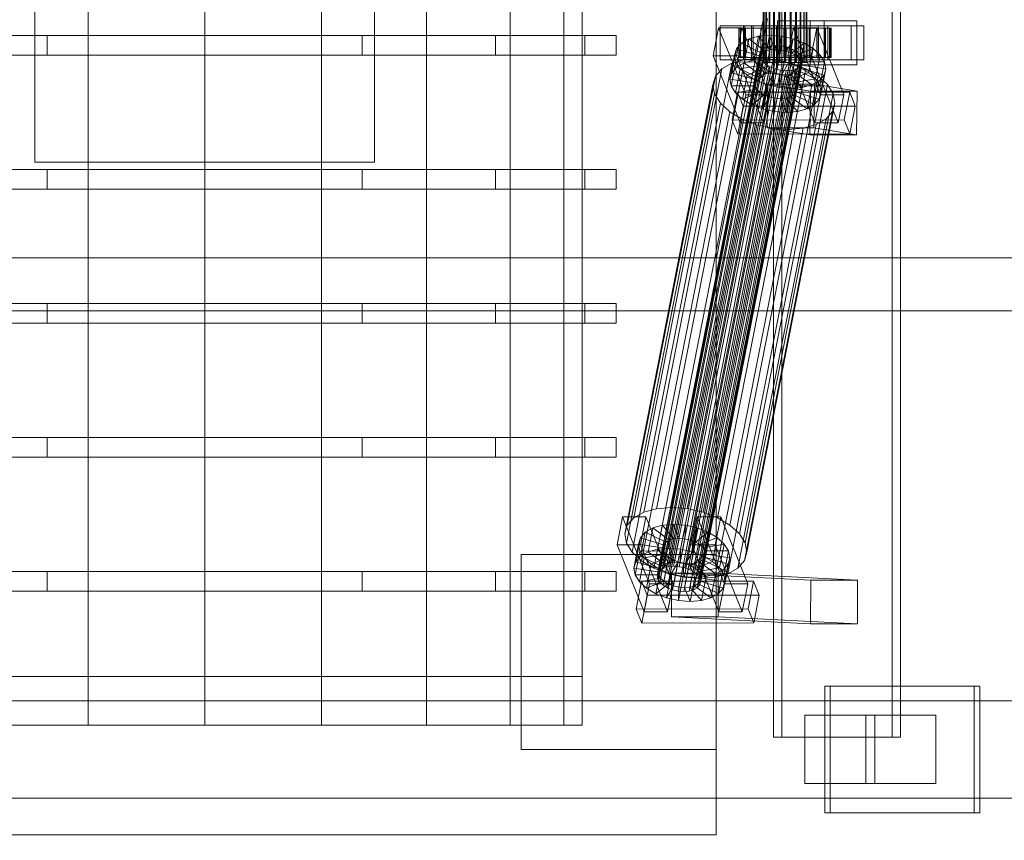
# Model space of a CAD drawing. Header units: millimetres. Extents: x -4395 to 65662, y -65530 to 6847.
# Tile 530 of 656: x 8692 to 9097, y -18467 to -18130. Entities that reach past the tile are written whole.
import ezdxf

# ---------------------------------------------------------------- set-up
doc = ezdxf.new("R2010")
doc.units = ezdxf.units.MM
for name, color, linetype, lineweight in [('COTAS_O', 1, 'Continuous', 0), ('superior_C01', 7, 'Continuous', 0), ('superior_mezcladora', 7, 'Continuous', 0)]:
    doc.layers.add(name, color=color, linetype=linetype, lineweight=lineweight)
doc.dimstyles.new('R19_100', dxfattribs={"dimtxt": 250, "dimasz": 150, "dimexe": 150, "dimexo": 80, "dimgap": 100, "dimtad": 1, "dimtih": 1, "dimtoh": 1, "dimdsep": 46, "dimcen": 0.09, "dimadec": 0, "dimazin": 0, "dimtfac": 1, "dimtdec": 4, "dimtofl": 0, "dimtmove": 0, "dimatfit": 3, "dimfxl": 1, "dimtolj": 1, "dimtzin": 0, "dimarcsym": 0})

# ---------------------------------------------------------------- blocks, each defined once
blk = doc.blocks.new('DIM_R33_37')
at = {"layer": 'COTAS_O'}
for p, q in [((9108.38, -17350), (9063.38, -17500)), ((9808.38, -17350), (9108.38, -17350)), ((9108.38, -18650), (9108.38, -17350)), ((9108.38, -17350), (9153.38, -17500)), ((9108.38, -18650), (9063.38, -18500)), ((9108.38, -18650), (9153.38, -18500)), ((9808.38, -18650), (9108.38, -18650))]:
    blk.add_line(p, q, dxfattribs=at)
blk.add_text('1300 O', height=250, rotation=90, dxfattribs=at).set_placement((9008.38, -18000))

msp = doc.modelspace()

# ---------------------------------------------------------------- linework, layer by layer
at = {"layer": 'superior_C01'}
for p, q in [((9001.979, -17575), (9001.979, -18425)), ((9005.366, -18425), (9005.366, -17575)), ((9050.713, -18425), (9050.713, -17575)), ((9054.1, -17575), (9054.1, -18425)), ((8997.704, -18148), (8997.704, -17852)), ((8997.953, -18148), (8997.953, -17852)), ((8998.067, -18148), (8998.067, -17852)), ((8998.799, -18148), (8998.799, -17852)), ((8999.019, -18148), (8999.019, -17852)), ((9000.184, -18148), (9000.184, -17852)), ((9000.494, -18148), (9000.494, -17852)), ((9002.013, -18148), (9002.013, -17852)), ((9002.392, -18148), (9002.392, -17852)), ((9004.161, -18148), (9004.161, -17852)), ((9004.584, -18148), (9004.584, -17852)), ((9006.482, -18148), (9006.482, -17852)), ((9006.92, -18148), (9006.92, -17852)), ((9008.818, -18148), (9008.818, -17852)), ((9009.241, -18148), (9009.241, -17852)), ((9011.01, -18148), (9011.01, -17852)), ((9011.389, -18148), (9011.389, -17852)), ((9012.908, -18148), (9012.908, -17852)), ((9013.218, -18148), (9013.218, -17852)), ((9014.383, -18148), (9014.383, -17852)), ((9014.602, -18148), (9014.602, -17852)), ((9015.335, -17852), (9015.335, -18148)), ((9015.448, -18148), (9015.448, -17852)), ((9015.698, -18148), (9015.698, -17852)), ((8997.848, -18130), (8978.533, -18228.298)), ((8980.217, -18228.298), (8999.532, -18130)), ((9022.786, -18131), (9003.599, -18131)), ((9003.599, -18131), (9003.599, -18149)), ((9017.035, -18131), (9003.599, -18131)), ((9017.035, -18149), (9017.035, -18131)), ((9017.035, -18131), (9036.221, -18131)), ((9022.786, -18149), (9022.786, -18131)), ((9022.786, -18131), (9036.221, -18131)), ((9036.221, -18131), (9036.221, -18149)), ((8979.408, -18133.859), (8977.155, -18145.327)), ((8989.002, -18133.847), (8979.408, -18133.859)), ((8990.538, -18161.391), (8979.408, -18133.859)), ((8989.656, -18133), (8980.063, -18133)), ((8980.063, -18133), (8980.063, -18147)), ((8993.611, -18133), (8980.063, -18133)), ((8986.748, -18145.315), (8989.002, -18133.847)), ((8988.234, -18134), (8987.707, -18134)), ((8987.707, -18134), (8997.704, -18134)), ((8987.707, -18146), (8987.707, -18134)), ((8987.707, -18134), (8988.473, -18134)), ((8990.02, -18134), (8988.234, -18134)), ((8988.234, -18134), (8997.953, -18134)), ((8988.234, -18146), (8988.234, -18134)), ((8988.473, -18134), (8998.067, -18134)), ((8988.473, -18146), (8988.473, -18134)), ((8988.473, -18134), (8990.483, -18134)), ((8989.002, -18133.847), (9000.131, -18161.379)), ((8989.656, -18147), (8989.656, -18133)), ((8989.656, -18133), (9003.205, -18133)), ((8992.943, -18134), (8990.02, -18134)), ((8990.02, -18134), (8998.799, -18134)), ((8990.02, -18146), (8990.02, -18134)), ((9036.217, -18133), (8990.169, -18133)), ((8990.169, -18133), (8990.169, -18147)), ((8992.991, -18133), (8990.169, -18133)), ((8990.483, -18134), (8999.019, -18134)), ((8990.483, -18146), (8990.483, -18134)), ((8990.483, -18134), (8993.597, -18134)), ((8996.803, -18134), (8992.943, -18134)), ((8992.943, -18134), (9000.184, -18134)), ((8992.943, -18146), (8992.943, -18134)), ((8992.991, -18147), (8992.991, -18133)), ((8992.991, -18133), (9039.039, -18133)), ((8993.597, -18134), (9000.494, -18134)), ((8993.597, -18146), (8993.597, -18134)), ((8993.597, -18134), (8997.604, -18134)), ((8993.611, -18147), (8993.611, -18133)), ((8993.611, -18133), (9003.205, -18133)), ((9001.338, -18134), (8996.803, -18134)), ((8996.803, -18134), (9002.013, -18134)), ((8996.803, -18146), (8996.803, -18134)), ((8997.604, -18134), (9002.392, -18134)), ((8997.604, -18146), (8997.604, -18134)), ((8997.604, -18134), (9002.232, -18134)), ((8997.704, -18134), (8997.953, -18134)), ((8997.704, -18134), (8997.704, -18146)), ((8998.067, -18134), (8997.704, -18134)), ((8997.953, -18134), (8998.799, -18134)), ((8997.953, -18134), (8997.953, -18146)), ((8998.067, -18134), (8998.067, -18146)), ((8999.019, -18134), (8998.067, -18134)), ((8998.799, -18134), (9000.184, -18134)), ((8998.799, -18134), (8998.799, -18146)), ((8999.019, -18134), (8999.019, -18146)), ((9000.494, -18134), (8999.019, -18134)), ((9000.184, -18134), (9002.013, -18134)), ((9000.184, -18134), (9000.184, -18146)), ((9000.494, -18134), (9000.494, -18146)), ((9002.392, -18134), (9000.494, -18134)), ((9006.238, -18134), (9001.338, -18134)), ((9001.338, -18134), (9004.161, -18134)), ((9001.338, -18146), (9001.338, -18134)), ((9002.013, -18134), (9004.161, -18134)), ((9002.013, -18134), (9002.013, -18146)), ((9002.232, -18134), (9004.584, -18134)), ((9002.232, -18146), (9002.232, -18134)), ((9002.232, -18134), (9007.163, -18134)), ((9002.392, -18134), (9002.392, -18146)), ((9004.584, -18134), (9002.392, -18134)), ((9003.205, -18133), (9003.205, -18147)), ((9004.161, -18134), (9006.482, -18134)), ((9004.161, -18134), (9004.161, -18146)), ((9004.584, -18134), (9004.584, -18146)), ((9006.92, -18134), (9004.584, -18134)), ((9011.17, -18134), (9006.238, -18134)), ((9006.238, -18134), (9006.482, -18134)), ((9006.238, -18146), (9006.238, -18134)), ((9006.482, -18134), (9008.818, -18134)), ((9006.482, -18134), (9006.482, -18146)), ((9007.163, -18134), (9006.92, -18134)), ((9006.92, -18134), (9006.92, -18146)), ((9009.241, -18134), (9006.92, -18134)), ((9007.163, -18146), (9007.163, -18134)), ((9007.163, -18134), (9012.064, -18134)), ((9010.107, -18133.821), (9007.854, -18145.289)), ((9011.17, -18134), (9008.818, -18134)), ((9008.818, -18134), (9011.01, -18134)), ((9008.818, -18134), (9008.818, -18146)), ((9012.064, -18134), (9009.241, -18134)), ((9009.241, -18134), (9009.241, -18146)), ((9011.389, -18134), (9009.241, -18134)), ((9019.701, -18133.809), (9010.107, -18133.821)), ((9021.237, -18161.353), (9010.107, -18133.821)), ((9020.355, -18133), (9010.762, -18133)), ((9010.762, -18133), (9010.762, -18147)), ((9024.31, -18133), (9010.762, -18133)), ((9015.798, -18134), (9011.01, -18134)), ((9011.01, -18134), (9012.908, -18134)), ((9011.01, -18134), (9011.01, -18146)), ((9015.798, -18134), (9011.17, -18134)), ((9011.17, -18146), (9011.17, -18134)), ((9016.599, -18134), (9011.389, -18134)), ((9011.389, -18134), (9011.389, -18146)), ((9013.218, -18134), (9011.389, -18134)), ((9012.064, -18146), (9012.064, -18134)), ((9012.064, -18134), (9016.599, -18134)), ((9019.805, -18134), (9012.908, -18134)), ((9012.908, -18134), (9014.383, -18134)), ((9012.908, -18134), (9012.908, -18146)), ((9020.459, -18134), (9013.218, -18134)), ((9013.218, -18134), (9013.218, -18146)), ((9014.602, -18134), (9013.218, -18134)), ((9022.919, -18134), (9014.383, -18134)), ((9014.383, -18134), (9015.335, -18134)), ((9014.383, -18134), (9014.383, -18146)), ((9023.382, -18134), (9014.602, -18134)), ((9014.602, -18134), (9014.602, -18146)), ((9015.448, -18134), (9014.602, -18134)), ((9015.335, -18134), (9024.928, -18134)), ((9015.335, -18146), (9015.335, -18134)), ((9015.335, -18134), (9015.698, -18134)), ((9025.168, -18134), (9015.448, -18134)), ((9015.448, -18134), (9015.448, -18146)), ((9015.698, -18134), (9015.448, -18134)), ((9025.695, -18134), (9015.698, -18134)), ((9015.698, -18134), (9015.698, -18146)), ((9019.805, -18134), (9015.798, -18134)), ((9015.798, -18146), (9015.798, -18134)), ((9016.599, -18146), (9016.599, -18134)), ((9016.599, -18134), (9020.459, -18134)), ((9017.447, -18145.277), (9019.701, -18133.809)), ((9019.701, -18133.809), (9030.83, -18161.341)), ((9022.919, -18134), (9019.805, -18134)), ((9019.805, -18146), (9019.805, -18134)), ((9020.355, -18147), (9020.355, -18133)), ((9020.355, -18133), (9033.903, -18133)), ((9020.459, -18146), (9020.459, -18134)), ((9020.459, -18134), (9023.382, -18134)), ((9024.928, -18134), (9022.919, -18134)), ((9022.919, -18146), (9022.919, -18134)), ((9023.382, -18146), (9023.382, -18134)), ((9023.382, -18134), (9025.168, -18134)), ((9024.31, -18147), (9024.31, -18133)), ((9024.31, -18133), (9033.903, -18133)), ((9024.928, -18134), (9024.928, -18146)), ((9025.695, -18134), (9024.928, -18134)), ((9025.168, -18146), (9025.168, -18134)), ((9025.168, -18134), (9025.695, -18134)), ((9025.695, -18146), (9025.695, -18134)), ((9033.903, -18133), (9033.903, -18147)), ((9036.217, -18147), (9036.217, -18133)), ((9036.217, -18133), (9039.039, -18133)), ((9039.039, -18133), (9039.039, -18147)), ((8991.798, -18138.419), (8988.723, -18140.156)), ((8989.866, -18148.249), (8991.798, -18138.419)), ((8995.754, -18137.325), (8991.798, -18138.419)), ((8991.798, -18138.419), (8998.602, -18143.38)), ((8993.822, -18147.155), (8995.754, -18137.325)), ((9000.321, -18136.948), (8995.754, -18137.325)), ((8995.754, -18137.325), (9000.476, -18142.862)), ((8998.39, -18146.777), (9000.321, -18136.948)), ((9005.189, -18137.313), (9000.321, -18136.948)), ((9000.321, -18136.948), (9002.64, -18142.683)), ((9003.257, -18147.143), (9005.189, -18137.313)), ((9005.189, -18137.313), (9004.945, -18142.856)), ((9010.025, -18138.396), (9005.189, -18137.313)), ((9010.025, -18138.396), (9007.236, -18143.369)), ((9008.093, -18148.226), (9010.025, -18138.396)), ((9014.5, -18140.123), (9010.025, -18138.396)), ((8955.458, -18356.363), (8997.468, -18142.565)), ((8956.915, -18355.541), (8998.924, -18141.742)), ((8958.789, -18355.022), (9000.798, -18141.224)), ((8960.952, -18354.844), (9002.962, -18141.045)), ((8963.258, -18355.017), (9005.267, -18141.218)), ((8965.549, -18355.53), (9007.558, -18141.731)), ((8967.669, -18356.348), (9009.678, -18142.549)), ((8984.807, -18152.246), (8986.738, -18142.416)), ((8986.738, -18142.416), (8985.98, -18145.047)), ((8988.723, -18140.156), (8986.738, -18142.416)), ((8986.738, -18142.416), (8996.206, -18145.274)), ((8986.791, -18149.985), (8988.723, -18140.156)), ((8988.723, -18140.156), (8997.146, -18144.203)), ((8997.468, -18142.565), (8996.528, -18143.635)), ((8998.924, -18141.742), (8997.468, -18142.565)), ((9000.476, -18142.862), (8998.545, -18152.692)), ((8998.602, -18143.38), (9000.476, -18142.862)), ((9000.798, -18141.224), (8998.924, -18141.742)), ((9000.476, -18142.862), (9002.64, -18142.683)), ((9002.64, -18142.683), (9000.708, -18152.513)), ((9002.962, -18141.045), (9000.798, -18141.224)), ((9002.64, -18142.683), (9004.945, -18142.856)), ((9005.267, -18141.218), (9002.962, -18141.045)), ((9004.945, -18142.856), (9003.014, -18152.686)), ((9004.945, -18142.856), (9007.236, -18143.369)), ((9007.558, -18141.731), (9005.267, -18141.218)), ((9009.678, -18142.549), (9007.558, -18141.731)), ((9014.5, -18140.123), (9009.356, -18144.188)), ((9011.482, -18143.617), (9009.678, -18142.549)), ((9018.309, -18142.377), (9011.16, -18145.255)), ((9012.569, -18149.953), (9014.5, -18140.123)), ((9018.309, -18142.377), (9014.5, -18140.123)), ((9016.378, -18152.207), (9018.309, -18142.377)), ((9021.193, -18145.003), (9018.309, -18142.377)), ((8953.941, -18331.197), (8990.156, -18146.887)), ((8954.159, -18358.68), (8996.168, -18144.881)), ((8954.405, -18360.017), (8996.414, -18146.218)), ((8954.518, -18357.434), (8996.528, -18143.635)), ((8960.047, -18330.692), (8996.262, -18146.383)), ((8966.554, -18331.181), (9002.769, -18146.872)), ((8969.473, -18357.415), (9011.482, -18143.617)), ((8970.839, -18358.659), (9012.848, -18144.861)), ((9013.682, -18146.196), (8971.673, -18359.995)), ((8977.155, -18145.327), (8986.748, -18145.315)), ((8977.155, -18145.327), (8988.285, -18172.859)), ((8980.063, -18147), (8989.656, -18147)), ((8980.063, -18147), (8993.611, -18147)), ((8984.048, -18154.877), (8985.98, -18145.047)), ((8990.156, -18146.887), (8984.867, -18148.35)), ((8985.98, -18145.047), (8995.847, -18146.52)), ((8985.98, -18145.047), (8986.499, -18147.868)), ((8997.878, -18172.847), (8986.748, -18145.315)), ((8997.704, -18146), (8987.707, -18146)), ((8987.707, -18146), (8988.234, -18146)), ((8988.473, -18146), (8987.707, -18146)), ((8997.953, -18146), (8988.234, -18146)), ((8988.234, -18146), (8990.02, -18146)), ((8998.067, -18146), (8988.473, -18146)), ((8990.483, -18146), (8988.473, -18146)), ((9003.205, -18147), (8989.656, -18147)), ((8989.866, -18148.249), (8993.822, -18147.155)), ((8998.799, -18146), (8990.02, -18146)), ((8990.02, -18146), (8992.943, -18146)), ((8996.262, -18146.383), (8990.156, -18146.887)), ((8990.169, -18147), (9036.217, -18147)), ((8990.169, -18147), (8992.991, -18147)), ((8999.019, -18146), (8990.483, -18146)), ((8993.597, -18146), (8990.483, -18146)), ((9000.184, -18146), (8992.943, -18146)), ((8992.943, -18146), (8996.803, -18146)), ((9039.039, -18147), (8992.991, -18147)), ((9000.494, -18146), (8993.597, -18146)), ((8997.604, -18146), (8993.597, -18146)), ((9003.205, -18147), (8993.611, -18147)), ((8993.822, -18147.155), (8998.39, -18146.777)), ((8998.545, -18152.692), (8993.822, -18147.155)), ((8995.847, -18146.52), (8993.915, -18156.35)), ((8996.206, -18145.274), (8994.274, -18155.103)), ((8997.146, -18144.203), (8995.214, -18154.033)), ((8995.847, -18146.52), (8996.206, -18145.274)), ((8996.092, -18147.856), (8995.847, -18146.52)), ((8996.528, -18143.635), (8996.168, -18144.881)), ((8996.168, -18144.881), (8996.414, -18146.218)), ((8996.206, -18145.274), (8997.146, -18144.203)), ((9002.769, -18146.872), (8996.262, -18146.383)), ((8996.414, -18146.218), (8997.249, -18147.554)), ((8998.602, -18143.38), (8996.671, -18153.21)), ((9002.013, -18146), (8996.803, -18146)), ((8996.803, -18146), (9001.338, -18146)), ((8997.146, -18144.203), (8998.602, -18143.38)), ((9002.392, -18146), (8997.604, -18146)), ((9002.232, -18146), (8997.604, -18146)), ((8997.953, -18146), (8997.704, -18146)), ((8997.704, -18146), (8998.067, -18146)), ((8998.799, -18146), (8997.953, -18146)), ((8998.067, -18146), (8999.019, -18146)), ((9000.708, -18152.513), (8998.39, -18146.777)), ((8998.39, -18146.777), (9003.257, -18147.143)), ((9000.184, -18146), (8998.799, -18146)), ((8999.019, -18146), (9000.494, -18146)), ((9002.013, -18146), (9000.184, -18146)), ((9000.494, -18146), (9002.392, -18146)), ((9004.161, -18146), (9001.338, -18146)), ((9001.338, -18146), (9006.238, -18146)), ((9004.161, -18146), (9002.013, -18146)), ((9004.584, -18146), (9002.232, -18146)), ((9007.163, -18146), (9002.232, -18146)), ((9002.392, -18146), (9004.584, -18146)), ((9009.234, -18148.32), (9002.769, -18146.872)), ((9003.014, -18152.686), (9003.257, -18147.143)), ((9003.257, -18147.143), (9008.093, -18148.226)), ((9006.482, -18146), (9004.161, -18146)), ((9004.584, -18146), (9006.92, -18146)), ((9007.236, -18143.369), (9005.305, -18153.199)), ((9006.482, -18146), (9006.238, -18146)), ((9006.238, -18146), (9011.17, -18146)), ((9008.818, -18146), (9006.482, -18146)), ((9006.92, -18146), (9007.163, -18146)), ((9006.92, -18146), (9009.241, -18146)), ((9012.064, -18146), (9007.163, -18146)), ((9007.236, -18143.369), (9009.356, -18144.188)), ((9009.356, -18144.188), (9007.425, -18154.017)), ((9007.854, -18145.289), (9017.447, -18145.277)), ((9007.854, -18145.289), (9018.983, -18172.821)), ((9011.01, -18146), (9008.818, -18146)), ((9008.818, -18146), (9011.17, -18146)), ((9011.16, -18145.255), (9009.229, -18155.085)), ((9009.241, -18146), (9012.064, -18146)), ((9009.241, -18146), (9011.389, -18146)), ((9009.356, -18144.188), (9011.16, -18145.255)), ((9012.526, -18146.499), (9010.595, -18156.329)), ((9010.762, -18147), (9020.355, -18147)), ((9010.762, -18147), (9024.31, -18147)), ((9012.908, -18146), (9011.01, -18146)), ((9011.01, -18146), (9015.798, -18146)), ((9011.16, -18145.255), (9012.526, -18146.499)), ((9011.17, -18146), (9015.798, -18146)), ((9011.389, -18146), (9016.599, -18146)), ((9011.389, -18146), (9013.218, -18146)), ((9012.848, -18144.861), (9011.482, -18143.617)), ((9016.599, -18146), (9012.064, -18146)), ((9021.193, -18145.003), (9012.526, -18146.499)), ((9012.526, -18146.499), (9013.361, -18147.835)), ((9013.682, -18146.196), (9012.848, -18144.861)), ((9014.383, -18146), (9012.908, -18146)), ((9012.908, -18146), (9019.805, -18146)), ((9013.218, -18146), (9020.459, -18146)), ((9013.218, -18146), (9014.602, -18146)), ((9013.928, -18147.533), (9013.682, -18146.196)), ((9015.335, -18146), (9014.383, -18146)), ((9014.383, -18146), (9022.919, -18146)), ((9014.602, -18146), (9023.382, -18146)), ((9014.602, -18146), (9015.448, -18146)), ((9024.928, -18146), (9015.335, -18146)), ((9015.698, -18146), (9015.335, -18146)), ((9015.448, -18146), (9025.168, -18146)), ((9015.448, -18146), (9015.698, -18146)), ((9015.698, -18146), (9025.695, -18146)), ((9015.798, -18146), (9019.805, -18146)), ((9020.459, -18146), (9016.599, -18146)), ((9028.577, -18172.809), (9017.447, -18145.277)), ((9019.261, -18154.833), (9021.193, -18145.003)), ((9019.805, -18146), (9022.919, -18146)), ((9033.903, -18147), (9020.355, -18147)), ((9023.382, -18146), (9020.459, -18146)), ((9022.954, -18147.823), (9021.193, -18145.003)), ((9022.919, -18146), (9024.928, -18146)), ((9025.168, -18146), (9023.382, -18146)), ((9033.903, -18147), (9024.31, -18147)), ((9024.928, -18146), (9025.695, -18146)), ((9025.695, -18146), (9025.168, -18146)), ((9039.039, -18147), (9036.217, -18147)), ((8944.542, -18334.981), (8980.757, -18150.672)), ((8948.652, -18332.659), (8984.867, -18148.35)), ((8955.239, -18361.352), (8997.249, -18147.554)), ((8956.605, -18362.596), (8998.614, -18148.798)), ((8958.409, -18363.664), (9000.419, -18149.865)), ((8960.529, -18364.482), (9002.539, -18150.683)), ((8962.82, -18364.995), (9004.829, -18151.196)), ((8967.289, -18364.989), (9009.299, -18151.191)), ((8969.163, -18364.471), (9011.173, -18150.672)), ((8970.62, -18363.648), (9012.629, -18149.85)), ((8971.56, -18362.578), (9013.569, -18148.779)), ((8971.919, -18361.332), (9013.928, -18147.533)), ((8973.02, -18332.629), (9009.234, -18148.32)), ((8980.757, -18150.672), (8978.104, -18153.694)), ((8979.002, -18334.938), (9015.217, -18150.629)), ((8984.867, -18148.35), (8980.757, -18150.672)), ((8984.568, -18157.698), (8986.499, -18147.868)), ((8984.807, -18152.246), (8986.791, -18149.985)), ((8986.329, -18160.518), (8988.26, -18150.688)), ((8986.499, -18147.868), (8996.092, -18147.856)), ((8986.499, -18147.868), (8988.26, -18150.688)), ((8986.791, -18149.985), (8989.866, -18148.249)), ((8995.214, -18154.033), (8986.791, -18149.985)), ((8988.26, -18150.688), (8996.927, -18149.192)), ((8988.26, -18150.688), (8991.144, -18153.314)), ((8996.671, -18153.21), (8989.866, -18148.249)), ((8991.144, -18153.314), (8998.293, -18150.436)), ((8996.092, -18147.856), (8994.161, -18157.686)), ((8996.927, -18149.192), (8994.995, -18159.022)), ((8996.927, -18149.192), (8996.092, -18147.856)), ((8998.293, -18150.436), (8996.361, -18160.266)), ((8998.293, -18150.436), (8996.927, -18149.192)), ((8997.249, -18147.554), (8998.614, -18148.798)), ((8998.067, -18148), (8997.704, -18148)), ((8997.704, -18148), (8997.953, -18148)), ((8997.953, -18148), (8998.799, -18148)), ((8999.019, -18148), (8998.067, -18148)), ((9000.097, -18151.503), (8998.293, -18150.436)), ((8998.614, -18148.798), (9000.419, -18149.865)), ((8998.799, -18148), (9000.184, -18148)), ((9000.494, -18148), (8999.019, -18148)), ((9000.184, -18148), (9002.013, -18148)), ((9000.419, -18149.865), (9002.539, -18150.683)), ((9002.392, -18148), (9000.494, -18148)), ((9002.013, -18148), (9004.161, -18148)), ((9004.584, -18148), (9002.392, -18148)), ((9002.539, -18150.683), (9004.829, -18151.196)), ((9003.599, -18149), (9022.786, -18149)), ((9017.035, -18149), (9003.599, -18149)), ((9004.161, -18148), (9006.482, -18148)), ((9006.92, -18148), (9004.584, -18148)), ((9004.829, -18151.196), (9007.135, -18151.369)), ((9005.305, -18153.199), (9008.093, -18148.226)), ((9006.482, -18148), (9008.818, -18148)), ((9009.241, -18148), (9006.92, -18148)), ((9007.135, -18151.369), (9009.299, -18151.191)), ((9007.425, -18154.017), (9012.569, -18149.953)), ((9008.093, -18148.226), (9012.569, -18149.953)), ((9008.818, -18148), (9011.01, -18148)), ((9015.217, -18150.629), (9009.234, -18148.32)), ((9011.389, -18148), (9009.241, -18148)), ((9009.299, -18151.191), (9011.173, -18150.672)), ((9011.01, -18148), (9012.908, -18148)), ((9011.173, -18150.672), (9012.629, -18149.85)), ((9013.247, -18150.417), (9011.316, -18160.247)), ((9013.218, -18148), (9011.389, -18148)), ((9011.429, -18157.665), (9013.361, -18147.835)), ((9013.606, -18149.171), (9011.675, -18159.001)), ((9013.247, -18150.417), (9012.307, -18151.488)), ((9012.569, -18149.953), (9016.378, -18152.207)), ((9012.629, -18149.85), (9013.569, -18148.779)), ((9012.908, -18148), (9014.383, -18148)), ((9014.602, -18148), (9013.218, -18148)), ((9013.606, -18149.171), (9013.247, -18150.417)), ((9022.715, -18153.275), (9013.247, -18150.417)), ((9013.361, -18147.835), (9022.954, -18147.823)), ((9013.361, -18147.835), (9013.606, -18149.171)), ((9013.569, -18148.779), (9013.928, -18147.533)), ((9023.473, -18150.644), (9013.606, -18149.171)), ((9014.383, -18148), (9015.335, -18148)), ((9015.448, -18148), (9014.602, -18148)), ((9020.309, -18153.641), (9015.217, -18150.629)), ((9015.335, -18148), (9015.698, -18148)), ((9015.698, -18148), (9015.448, -18148)), ((9036.221, -18149), (9017.035, -18149)), ((9022.954, -18147.823), (9021.022, -18157.653)), ((9021.542, -18160.474), (9023.473, -18150.644)), ((9022.715, -18153.275), (9023.473, -18150.644)), ((9036.221, -18149), (9022.786, -18149)), ((9023.473, -18150.644), (9022.954, -18147.823)), ((8941.889, -18338.003), (8978.104, -18153.694)), ((8965.126, -18365.168), (9007.135, -18151.369)), ((8978.104, -18153.694), (8977.09, -18157.211)), ((8984.048, -18154.877), (8984.807, -18152.246)), ((8993.915, -18156.35), (8984.048, -18154.877)), ((8984.568, -18157.698), (8984.048, -18154.877)), ((8984.094, -18337.95), (9020.309, -18153.641)), ((8994.274, -18155.103), (8984.807, -18152.246)), ((8989.212, -18163.144), (8991.144, -18153.314)), ((8991.144, -18153.314), (8994.953, -18155.567)), ((8994.274, -18155.103), (8993.915, -18156.35)), ((8995.214, -18154.033), (8994.274, -18155.103)), ((8994.953, -18155.567), (9000.097, -18151.503)), ((8996.671, -18153.21), (8995.214, -18154.033)), ((8998.545, -18152.692), (8996.671, -18153.21)), ((9000.097, -18151.503), (8998.165, -18161.333)), ((9000.708, -18152.513), (8998.545, -18152.692)), ((8999.428, -18157.295), (9002.217, -18152.321)), ((9002.217, -18152.321), (9000.097, -18151.503)), ((9002.217, -18152.321), (9000.285, -18162.151)), ((9003.014, -18152.686), (9000.708, -18152.513)), ((9004.508, -18152.835), (9002.217, -18152.321)), ((9004.508, -18152.835), (9002.576, -18162.664)), ((9005.305, -18153.199), (9003.014, -18152.686)), ((9004.264, -18158.378), (9004.508, -18152.835)), ((9006.813, -18153.008), (9004.508, -18152.835)), ((9006.813, -18153.008), (9004.882, -18162.837)), ((9007.425, -18154.017), (9005.305, -18153.199)), ((9008.977, -18152.829), (9006.813, -18153.008)), ((9009.132, -18158.743), (9006.813, -18153.008)), ((9008.977, -18152.829), (9007.045, -18162.659)), ((9009.229, -18155.085), (9007.425, -18154.017)), ((9010.851, -18152.311), (9008.919, -18162.14)), ((9010.851, -18152.311), (9008.977, -18152.829)), ((9013.699, -18158.366), (9008.977, -18152.829)), ((9009.229, -18155.085), (9016.378, -18152.207)), ((9010.595, -18156.329), (9009.229, -18155.085)), ((9012.307, -18151.488), (9010.376, -18161.318)), ((9010.595, -18156.329), (9019.261, -18154.833)), ((9012.307, -18151.488), (9010.851, -18152.311)), ((9017.655, -18157.272), (9010.851, -18152.311)), ((9020.73, -18155.535), (9012.307, -18151.488)), ((9016.378, -18152.207), (9019.261, -18154.833)), ((9019.261, -18154.833), (9021.022, -18157.653)), ((9024.164, -18157.152), (9020.309, -18153.641)), ((9020.73, -18155.535), (9022.715, -18153.275)), ((9020.783, -18163.105), (9022.715, -18153.275)), ((8940.875, -18341.52), (8977.09, -18157.211)), ((8977.09, -18157.211), (8977.784, -18160.982)), ((8994.161, -18157.686), (8984.568, -18157.698)), ((8986.329, -18160.518), (8984.568, -18157.698)), ((8994.995, -18159.022), (8986.329, -18160.518)), ((8987.949, -18341.461), (9024.164, -18157.152)), ((8993.021, -18165.397), (8994.953, -18155.567)), ((8993.915, -18156.35), (8994.161, -18157.686)), ((8994.161, -18157.686), (8994.995, -18159.022)), ((8994.953, -18155.567), (8999.428, -18157.295)), ((8994.995, -18159.022), (8996.361, -18160.266)), ((8997.497, -18167.125), (8999.428, -18157.295)), ((8999.618, -18156.962), (8999.383, -18174.943)), ((8999.428, -18157.295), (9004.264, -18158.378)), ((9018.804, -18156.962), (8999.618, -18156.962)), ((9017.146, -18159.83), (8999.618, -18156.962)), ((9002.333, -18168.208), (9004.264, -18158.378)), ((9004.264, -18158.378), (9009.132, -18158.743)), ((9007.2, -18168.573), (9009.132, -18158.743)), ((9009.132, -18158.743), (9013.699, -18158.366)), ((9011.429, -18157.665), (9010.595, -18156.329)), ((9011.316, -18160.247), (9011.675, -18159.001)), ((9021.022, -18157.653), (9011.429, -18157.665)), ((9011.675, -18159.001), (9011.429, -18157.665)), ((9011.675, -18159.001), (9021.542, -18160.474)), ((9011.768, -18168.196), (9013.699, -18158.366)), ((9013.699, -18158.366), (9017.655, -18157.272)), ((9015.724, -18167.102), (9017.655, -18157.272)), ((9017.655, -18157.272), (9020.73, -18155.535)), ((9018.57, -18174.943), (9018.804, -18156.962)), ((9018.799, -18165.365), (9020.73, -18155.535)), ((9018.804, -18156.962), (9036.332, -18159.83)), ((9021.022, -18157.653), (9021.542, -18160.474)), ((9026.518, -18160.922), (9024.164, -18157.152)), ((8941.569, -18345.291), (8977.784, -18160.982)), ((8977.784, -18160.982), (8980.139, -18164.752)), ((8987.196, -18160.247), (8984.943, -18171.715)), ((8989.212, -18163.144), (8986.329, -18160.518)), ((9033.244, -18160.19), (8987.196, -18160.247)), ((8989.515, -18165.983), (8987.196, -18160.247)), ((8988.285, -18172.859), (8990.538, -18161.391)), ((8996.361, -18160.266), (8989.212, -18163.144)), ((8993.021, -18165.397), (8989.212, -18163.144)), ((9026.518, -18160.922), (8990.304, -18345.231)), ((8990.538, -18161.391), (9000.131, -18161.379)), ((8998.165, -18161.333), (8993.021, -18165.397)), ((8996.361, -18160.266), (8998.165, -18161.333)), ((9000.285, -18162.151), (8997.497, -18167.125)), ((9000.131, -18161.379), (8997.878, -18172.847)), ((8998.165, -18161.333), (9000.285, -18162.151)), ((9000.285, -18162.151), (9002.576, -18162.664)), ((9002.576, -18162.664), (9002.333, -18168.208)), ((9002.576, -18162.664), (9004.882, -18162.837)), ((9004.882, -18162.837), (9007.045, -18162.659)), ((9004.882, -18162.837), (9007.2, -18168.573)), ((9007.045, -18162.659), (9008.919, -18162.14)), ((9007.045, -18162.659), (9011.768, -18168.196)), ((9008.919, -18162.14), (9010.376, -18161.318)), ((9008.919, -18162.14), (9015.724, -18167.102)), ((9010.376, -18161.318), (9011.316, -18160.247)), ((9010.376, -18161.318), (9018.799, -18165.365)), ((9011.316, -18160.247), (9020.783, -18163.105)), ((9016.911, -18177.811), (9017.146, -18159.83)), ((9017.146, -18159.83), (9036.332, -18159.83)), ((9020.783, -18163.105), (9018.799, -18165.365)), ((9018.983, -18172.821), (9021.237, -18161.353)), ((9021.542, -18160.474), (9020.783, -18163.105)), ((9021.237, -18161.353), (9030.83, -18161.341)), ((9027.212, -18164.693), (9026.518, -18160.922)), ((9030.83, -18161.341), (9028.577, -18172.809)), ((9030.991, -18171.658), (9033.244, -18160.19)), ((9033.244, -18160.19), (9035.563, -18165.926)), ((9036.332, -18159.83), (9036.098, -18177.811)), ((8943.924, -18349.061), (8980.139, -18164.752)), ((8980.139, -18164.752), (8983.993, -18168.263)), ((8987.262, -18177.451), (8989.515, -18165.983)), ((8989.515, -18165.983), (9035.563, -18165.926)), ((8990.998, -18349.002), (9027.212, -18164.693)), ((8997.497, -18167.125), (8993.021, -18165.397)), ((9002.333, -18168.208), (8997.497, -18167.125)), ((9015.724, -18167.102), (9011.768, -18168.196)), ((9018.799, -18165.365), (9015.724, -18167.102)), ((9026.199, -18168.21), (9027.212, -18164.693)), ((9035.563, -18165.926), (9033.31, -18177.394)), ((8947.778, -18352.572), (8983.993, -18168.263)), ((8952.871, -18355.584), (8989.085, -18171.275)), ((8983.993, -18168.263), (8989.085, -18171.275)), ((8987.331, -18355.541), (9023.546, -18171.232)), ((8989.085, -18171.275), (8995.068, -18173.584)), ((8989.984, -18352.519), (9026.199, -18168.21)), ((9007.2, -18168.573), (9002.333, -18168.208)), ((9011.768, -18168.196), (9007.2, -18168.573)), ((9019.435, -18173.554), (9023.546, -18171.232)), ((9023.546, -18171.232), (9026.199, -18168.21)), ((8958.853, -18357.893), (8995.068, -18173.584)), ((8965.318, -18359.341), (9001.533, -18175.032)), ((8971.826, -18359.83), (9008.041, -18175.521)), ((8977.932, -18359.326), (9014.147, -18175.016)), ((8983.22, -18357.863), (9019.435, -18173.554)), ((8984.943, -18171.715), (9030.991, -18171.658)), ((8984.943, -18171.715), (8987.262, -18177.451)), ((8997.878, -18172.847), (8988.285, -18172.859)), ((8995.068, -18173.584), (9001.533, -18175.032)), ((8999.383, -18174.943), (9018.57, -18174.943)), ((9016.911, -18177.811), (8999.383, -18174.943)), ((9001.533, -18175.032), (9008.041, -18175.521)), ((9008.041, -18175.521), (9014.147, -18175.016)), ((9014.147, -18175.016), (9019.435, -18173.554)), ((9036.098, -18177.811), (9018.57, -18174.943)), ((9028.577, -18172.809), (9018.983, -18172.821)), ((9033.31, -18177.394), (9030.991, -18171.658)), ((9033.31, -18177.394), (8987.262, -18177.451)), ((9036.098, -18177.811), (9016.911, -18177.811)), ((8978.533, -18228.298), (8546.614, -18228.298)), ((8548.297, -18228.298), (8980.217, -18228.298)), ((8978.533, -18228.298), (8980.217, -18228.298)), ((9410.453, -18228.298), (8978.533, -18228.298)), ((8980.217, -18228.298), (9412.137, -18228.298)), ((10210.031, -18250), (1105.699, -18250)), ((1107.119, -18250), (10211.451, -18250)), ((8944.542, -18334.981), (8948.652, -18332.659)), ((8948.652, -18332.659), (8953.941, -18331.197)), ((8953.941, -18331.197), (8960.047, -18330.692)), ((8960.047, -18330.692), (8966.554, -18331.181)), ((8966.554, -18331.181), (8973.02, -18332.629)), ((8973.02, -18332.629), (8979.002, -18334.938)), ((8939.974, -18334.551), (8937.721, -18346.02)), ((8949.568, -18334.539), (8939.974, -18334.551)), ((8951.104, -18362.083), (8939.974, -18334.551)), ((8941.889, -18338.003), (8944.542, -18334.981)), ((8947.314, -18346.008), (8949.568, -18334.539)), ((8949.568, -18334.539), (8960.697, -18362.071)), ((8970.673, -18334.513), (8968.42, -18345.981)), ((8980.267, -18334.501), (8970.673, -18334.513)), ((8981.803, -18362.045), (8970.673, -18334.513)), ((8978.013, -18345.969), (8980.267, -18334.501)), ((8979.002, -18334.938), (8984.094, -18337.95)), ((8980.267, -18334.501), (8991.396, -18362.033)), ((8940.875, -18341.52), (8941.889, -18338.003)), ((8949.289, -18340.848), (8947.304, -18343.108)), ((8947.357, -18350.678), (8949.289, -18340.848)), ((8952.364, -18339.111), (8949.289, -18340.848)), ((8949.289, -18340.848), (8957.712, -18344.895)), ((8950.432, -18348.941), (8952.364, -18339.111)), ((8956.32, -18338.017), (8952.364, -18339.111)), ((8952.364, -18339.111), (8959.168, -18344.073)), ((8954.388, -18347.847), (8956.32, -18338.017)), ((8960.887, -18337.64), (8956.32, -18338.017)), ((8956.32, -18338.017), (8961.042, -18343.554)), ((8958.956, -18347.47), (8960.887, -18337.64)), ((8965.755, -18338.005), (8960.887, -18337.64)), ((8960.887, -18337.64), (8963.206, -18343.376)), ((8963.823, -18347.835), (8965.755, -18338.005)), ((8965.755, -18338.005), (8965.511, -18343.549)), ((8970.591, -18339.088), (8965.755, -18338.005)), ((8970.591, -18339.088), (8967.802, -18344.062)), ((8968.659, -18348.918), (8970.591, -18339.088)), ((8975.066, -18340.816), (8969.922, -18344.88)), ((8975.066, -18340.816), (8970.591, -18339.088)), ((8973.135, -18350.645), (8975.066, -18340.816)), ((8978.875, -18343.069), (8975.066, -18340.816)), ((8984.094, -18337.95), (8987.949, -18341.461)), ((8941.569, -18345.291), (8940.875, -18341.52)), ((8943.924, -18349.061), (8941.569, -18345.291)), ((8945.373, -18352.938), (8947.304, -18343.108)), ((8947.304, -18343.108), (8946.546, -18345.739)), ((8947.304, -18343.108), (8956.772, -18345.966)), ((8957.712, -18344.895), (8955.78, -18354.725)), ((8956.772, -18345.966), (8957.712, -18344.895)), ((8959.168, -18344.073), (8957.237, -18353.902)), ((8957.712, -18344.895), (8959.168, -18344.073)), ((8961.042, -18343.554), (8959.111, -18353.384)), ((8959.168, -18344.073), (8961.042, -18343.554)), ((8961.042, -18343.554), (8963.206, -18343.376)), ((8963.206, -18343.376), (8961.274, -18353.205)), ((8963.206, -18343.376), (8965.511, -18343.549)), ((8965.511, -18343.549), (8963.58, -18353.378)), ((8965.511, -18343.549), (8967.802, -18344.062)), ((8967.802, -18344.062), (8965.871, -18353.892)), ((8967.802, -18344.062), (8969.922, -18344.88)), ((8969.922, -18344.88), (8967.991, -18354.71)), ((8969.922, -18344.88), (8971.726, -18345.947)), ((8978.875, -18343.069), (8971.726, -18345.947)), ((8976.944, -18352.899), (8978.875, -18343.069)), ((8981.759, -18345.695), (8978.875, -18343.069)), ((8987.949, -18341.461), (8990.304, -18345.231)), ((8990.304, -18345.231), (8990.998, -18349.002)), ((8937.721, -18346.02), (8947.314, -18346.008)), ((8937.721, -18346.02), (8948.851, -18373.551)), ((8947.778, -18352.572), (8943.924, -18349.061)), ((8944.614, -18355.569), (8946.546, -18345.739)), ((8945.134, -18358.39), (8947.065, -18348.56)), ((8946.546, -18345.739), (8956.413, -18347.212)), ((8946.546, -18345.739), (8947.065, -18348.56)), ((8947.065, -18348.56), (8956.658, -18348.548)), ((8947.065, -18348.56), (8948.826, -18351.38)), ((8958.444, -18373.539), (8947.314, -18346.008)), ((8947.357, -18350.678), (8950.432, -18348.941)), ((8950.432, -18348.941), (8954.388, -18347.847)), ((8957.237, -18353.902), (8950.432, -18348.941)), ((8954.388, -18347.847), (8958.956, -18347.47)), ((8959.111, -18353.384), (8954.388, -18347.847)), ((8956.413, -18347.212), (8954.481, -18357.042)), ((8956.658, -18348.548), (8954.727, -18358.378)), ((8956.772, -18345.966), (8954.84, -18355.796)), ((8956.413, -18347.212), (8956.772, -18345.966)), ((8956.658, -18348.548), (8956.413, -18347.212)), ((8957.493, -18349.884), (8956.658, -18348.548)), ((8961.274, -18353.205), (8958.956, -18347.47)), ((8958.956, -18347.47), (8963.823, -18347.835)), ((8963.58, -18353.378), (8963.823, -18347.835)), ((8963.823, -18347.835), (8968.659, -18348.918)), ((8965.871, -18353.892), (8968.659, -18348.918)), ((8968.42, -18345.981), (8978.013, -18345.969)), ((8968.42, -18345.981), (8979.549, -18373.513)), ((8968.659, -18348.918), (8973.135, -18350.645)), ((8971.726, -18345.947), (8969.795, -18355.777)), ((8973.092, -18347.191), (8971.161, -18357.021)), ((8971.726, -18345.947), (8973.092, -18347.191)), ((8971.995, -18358.357), (8973.927, -18348.527)), ((8981.759, -18345.695), (8973.092, -18347.191)), ((8973.092, -18347.191), (8973.927, -18348.527)), ((8973.927, -18348.527), (8983.52, -18348.515)), ((8973.927, -18348.527), (8974.172, -18349.863)), ((8989.143, -18373.501), (8978.013, -18345.969)), ((8979.827, -18355.525), (8981.759, -18345.695)), ((8983.52, -18348.515), (8981.588, -18358.345)), ((8983.52, -18348.515), (8981.759, -18345.695)), ((8984.039, -18351.336), (8983.52, -18348.515)), ((8990.998, -18349.002), (8989.984, -18352.519)), ((8944.614, -18355.569), (8945.373, -18352.938)), ((8945.373, -18352.938), (8947.357, -18350.678)), ((8954.84, -18355.796), (8945.373, -18352.938)), ((8946.895, -18361.21), (8948.826, -18351.38)), ((8955.78, -18354.725), (8947.357, -18350.678)), ((8952.871, -18355.584), (8947.778, -18352.572)), ((8948.826, -18351.38), (8957.493, -18349.884)), ((8948.826, -18351.38), (8951.71, -18354.006)), ((8951.71, -18354.006), (8958.859, -18351.128)), ((8955.519, -18356.26), (8960.663, -18352.196)), ((8957.493, -18349.884), (8955.561, -18359.714)), ((8958.859, -18351.128), (8956.927, -18360.958)), ((8959.111, -18353.384), (8957.237, -18353.902)), ((8958.859, -18351.128), (8957.493, -18349.884)), ((8960.663, -18352.196), (8958.731, -18362.025)), ((8960.663, -18352.196), (8958.859, -18351.128)), ((8961.274, -18353.205), (8959.111, -18353.384)), ((8959.994, -18357.987), (8962.783, -18353.014)), ((8962.783, -18353.014), (8960.663, -18352.196)), ((8962.783, -18353.014), (8960.851, -18362.843)), ((8963.58, -18353.378), (8961.274, -18353.205)), ((8965.074, -18353.527), (8962.783, -18353.014)), ((8965.871, -18353.892), (8963.58, -18353.378)), ((8967.991, -18354.71), (8973.135, -18350.645)), ((8971.417, -18353.003), (8969.485, -18362.833)), ((8971.417, -18353.003), (8969.543, -18353.521)), ((8969.795, -18355.777), (8976.944, -18352.899)), ((8972.873, -18352.18), (8970.942, -18362.01)), ((8972.873, -18352.18), (8971.417, -18353.003)), ((8978.221, -18357.964), (8971.417, -18353.003)), ((8973.813, -18351.109), (8971.882, -18360.939)), ((8974.172, -18349.863), (8972.241, -18359.693)), ((8973.813, -18351.109), (8972.873, -18352.18)), ((8981.296, -18356.228), (8972.873, -18352.18)), ((8973.135, -18350.645), (8976.944, -18352.899)), ((8974.172, -18349.863), (8973.813, -18351.109)), ((8983.281, -18353.967), (8973.813, -18351.109)), ((8984.039, -18351.336), (8974.172, -18349.863)), ((8976.944, -18352.899), (8979.827, -18355.525)), ((8982.108, -18361.166), (8984.039, -18351.336)), ((8983.281, -18353.967), (8984.039, -18351.336)), ((8989.984, -18352.519), (8987.331, -18355.541)), ((8954.481, -18357.042), (8944.614, -18355.569)), ((8945.134, -18358.39), (8944.614, -18355.569)), ((8949.778, -18363.836), (8951.71, -18354.006)), ((8951.71, -18354.006), (8955.519, -18356.26)), ((8958.853, -18357.893), (8952.871, -18355.584)), ((8953.587, -18366.09), (8955.519, -18356.26)), ((8954.159, -18358.68), (8954.518, -18357.434)), ((8954.84, -18355.796), (8954.481, -18357.042)), ((8954.481, -18357.042), (8954.727, -18358.378)), ((8954.518, -18357.434), (8955.458, -18356.363)), ((8955.78, -18354.725), (8954.84, -18355.796)), ((8955.458, -18356.363), (8956.915, -18355.541)), ((8955.519, -18356.26), (8959.994, -18357.987)), ((8957.237, -18353.902), (8955.78, -18354.725)), ((8956.915, -18355.541), (8958.789, -18355.022)), ((8958.789, -18355.022), (8960.952, -18354.844)), ((8960.952, -18354.844), (8963.258, -18355.017)), ((8965.074, -18353.527), (8963.142, -18363.357)), ((8963.258, -18355.017), (8965.549, -18355.53)), ((8964.83, -18359.07), (8965.074, -18353.527)), ((8967.379, -18353.7), (8965.074, -18353.527)), ((8967.379, -18353.7), (8965.448, -18363.53)), ((8965.549, -18355.53), (8967.669, -18356.348)), ((8967.991, -18354.71), (8965.871, -18353.892)), ((8969.543, -18353.521), (8967.379, -18353.7)), ((8969.698, -18359.436), (8967.379, -18353.7)), ((8969.543, -18353.521), (8967.611, -18363.351)), ((8967.669, -18356.348), (8969.473, -18357.415)), ((8969.795, -18355.777), (8967.991, -18354.71)), ((8969.473, -18357.415), (8970.839, -18358.659)), ((8974.265, -18359.058), (8969.543, -18353.521)), ((8971.161, -18357.021), (8969.795, -18355.777)), ((8971.161, -18357.021), (8979.827, -18355.525)), ((8971.995, -18358.357), (8971.161, -18357.021)), ((8978.221, -18357.964), (8981.296, -18356.228)), ((8979.365, -18366.057), (8981.296, -18356.228)), ((8979.827, -18355.525), (8981.588, -18358.345)), ((8981.296, -18356.228), (8983.281, -18353.967)), ((8981.349, -18363.797), (8983.281, -18353.967)), ((8987.331, -18355.541), (8983.22, -18357.863)), ((8954.727, -18358.378), (8945.134, -18358.39)), ((8946.895, -18361.21), (8945.134, -18358.39)), ((8947.762, -18360.939), (8945.509, -18372.408)), ((8955.561, -18359.714), (8946.895, -18361.21)), ((8949.778, -18363.836), (8946.895, -18361.21)), ((8993.81, -18360.882), (8947.762, -18360.939)), ((8950.081, -18366.675), (8947.762, -18360.939)), ((8956.927, -18360.958), (8949.778, -18363.836)), ((8954.405, -18360.017), (8954.159, -18358.68)), ((8955.239, -18361.352), (8954.405, -18360.017)), ((8954.727, -18358.378), (8955.561, -18359.714)), ((8956.605, -18362.596), (8955.239, -18361.352)), ((8955.561, -18359.714), (8956.927, -18360.958)), ((8956.927, -18360.958), (8958.731, -18362.025)), ((8958.063, -18367.817), (8959.994, -18357.987)), ((8965.318, -18359.341), (8958.853, -18357.893)), ((8959.994, -18357.987), (8964.83, -18359.07)), ((8960.102, -18357.646), (8960.03, -18375.644)), ((8979.289, -18357.646), (8960.102, -18357.646)), ((9017.294, -18360.514), (8960.102, -18357.646)), ((8962.899, -18368.9), (8964.83, -18359.07)), ((8964.83, -18359.07), (8969.698, -18359.436)), ((8971.826, -18359.83), (8965.318, -18359.341)), ((8967.766, -18369.265), (8969.698, -18359.436)), ((8969.698, -18359.436), (8974.265, -18359.058)), ((8970.839, -18358.659), (8971.673, -18359.995)), ((8970.942, -18362.01), (8971.882, -18360.939)), ((8971.919, -18361.332), (8971.56, -18362.578)), ((8971.673, -18359.995), (8971.919, -18361.332)), ((8977.932, -18359.326), (8971.826, -18359.83)), ((8971.882, -18360.939), (8972.241, -18359.693)), ((8971.882, -18360.939), (8981.349, -18363.797)), ((8981.588, -18358.345), (8971.995, -18358.357)), ((8972.241, -18359.693), (8971.995, -18358.357)), ((8972.241, -18359.693), (8982.108, -18361.166)), ((8972.334, -18368.888), (8974.265, -18359.058)), ((8974.265, -18359.058), (8978.221, -18357.964)), ((8976.29, -18367.794), (8978.221, -18357.964)), ((8983.22, -18357.863), (8977.932, -18359.326)), ((8979.217, -18375.644), (8979.289, -18357.646)), ((8979.289, -18357.646), (9036.481, -18360.514)), ((8982.108, -18361.166), (8981.349, -18363.797)), ((8981.588, -18358.345), (8982.108, -18361.166)), ((8991.557, -18372.35), (8993.81, -18360.882)), ((8993.81, -18360.882), (8996.129, -18366.618)), ((9017.222, -18378.512), (9017.294, -18360.514)), ((9017.294, -18360.514), (9036.481, -18360.514)), ((9036.481, -18360.514), (9036.409, -18378.512)), ((8948.851, -18373.551), (8951.104, -18362.083)), ((8953.587, -18366.09), (8949.778, -18363.836)), ((8951.104, -18362.083), (8960.697, -18362.071)), ((8958.731, -18362.025), (8953.587, -18366.09)), ((8958.409, -18363.664), (8956.605, -18362.596)), ((8960.851, -18362.843), (8958.063, -18367.817)), ((8960.529, -18364.482), (8958.409, -18363.664)), ((8960.697, -18362.071), (8958.444, -18373.539)), ((8958.731, -18362.025), (8960.851, -18362.843)), ((8962.82, -18364.995), (8960.529, -18364.482)), ((8960.851, -18362.843), (8963.142, -18363.357)), ((8965.126, -18365.168), (8962.82, -18364.995)), ((8963.142, -18363.357), (8962.899, -18368.9)), ((8963.142, -18363.357), (8965.448, -18363.53)), ((8967.289, -18364.989), (8965.126, -18365.168)), ((8965.448, -18363.53), (8967.611, -18363.351)), ((8965.448, -18363.53), (8967.766, -18369.265)), ((8969.163, -18364.471), (8967.289, -18364.989)), ((8967.611, -18363.351), (8969.485, -18362.833)), ((8967.611, -18363.351), (8972.334, -18368.888)), ((8970.62, -18363.648), (8969.163, -18364.471)), ((8969.485, -18362.833), (8970.942, -18362.01)), ((8969.485, -18362.833), (8976.29, -18367.794)), ((8971.56, -18362.578), (8970.62, -18363.648)), ((8970.942, -18362.01), (8979.365, -18366.057)), ((8981.349, -18363.797), (8979.365, -18366.057)), ((8979.549, -18373.513), (8981.803, -18362.045)), ((8981.803, -18362.045), (8991.396, -18362.033)), ((8991.396, -18362.033), (8989.143, -18373.501)), ((8947.828, -18378.143), (8950.081, -18366.675)), ((8950.081, -18366.675), (8996.129, -18366.618)), ((8958.063, -18367.817), (8953.587, -18366.09)), ((8962.899, -18368.9), (8958.063, -18367.817)), ((8967.766, -18369.265), (8962.899, -18368.9)), ((8972.334, -18368.888), (8967.766, -18369.265)), ((8976.29, -18367.794), (8972.334, -18368.888)), ((8979.365, -18366.057), (8976.29, -18367.794)), ((8996.129, -18366.618), (8993.876, -18378.086)), ((8945.509, -18372.408), (8991.557, -18372.35)), ((8945.509, -18372.408), (8947.828, -18378.143)), ((8958.444, -18373.539), (8948.851, -18373.551)), ((8989.143, -18373.501), (8979.549, -18373.513)), ((8993.876, -18378.086), (8991.557, -18372.35)), ((8960.03, -18375.644), (8979.217, -18375.644)), ((9017.222, -18378.512), (8960.03, -18375.644)), ((9036.409, -18378.512), (8979.217, -18375.644)), ((8993.876, -18378.086), (8947.828, -18378.143)), ((9036.409, -18378.512), (9017.222, -18378.512)), ((9084.415, -18404), (9023.017, -18404)), ((9023.017, -18404), (9023.017, -18456)), ((9025.275, -18404), (9023.017, -18404)), ((9025.275, -18456), (9025.275, -18404)), ((9025.275, -18404), (9086.673, -18404)), ((9084.415, -18456), (9084.415, -18404)), ((9084.415, -18404), (9086.673, -18404)), ((9086.673, -18404), (9086.673, -18456)), ((9496.424, -18410), (8345.216, -18410)), ((8356.506, -18410), (9507.714, -18410)), ((9576.866, -18410), (8425.658, -18410)), ((8439.771, -18410), (9590.979, -18410)), ((9043.558, -18416), (9014.778, -18416)), ((9014.778, -18416), (9014.778, -18444)), ((9039.891, -18416), (9014.778, -18416)), ((9039.891, -18444), (9039.891, -18416)), ((9039.891, -18416), (9068.671, -18416)), ((9043.558, -18444), (9043.558, -18416)), ((9043.558, -18416), (9068.671, -18416)), ((9068.671, -18416), (9068.671, -18444)), ((9001.979, -18425), (9050.713, -18425)), ((9001.979, -18425), (9005.366, -18425)), ((9054.1, -18425), (9005.366, -18425)), ((9054.1, -18425), (9050.713, -18425)), ((9014.778, -18444), (9043.558, -18444)), ((9014.778, -18444), (9039.891, -18444)), ((9068.671, -18444), (9039.891, -18444)), ((9068.671, -18444), (9043.558, -18444)), ((8345.216, -18450), (9496.424, -18450)), ((8356.506, -18450), (9507.714, -18450)), ((8425.658, -18450), (9576.866, -18450)), ((8439.771, -18450), (9590.979, -18450)), ((9023.017, -18456), (9084.415, -18456)), ((9023.017, -18456), (9025.275, -18456)), ((9086.673, -18456), (9025.275, -18456)), ((9086.673, -18456), (9084.415, -18456))]:
    msp.add_line(p, q, dxfattribs=at)
at = {"layer": 'superior_mezcladora'}
for p, q in [((8978.381, -17705), (8978.381, -18465)), ((8720.484, -18420), (8720.484, -17760)), ((8768.381, -18420), (8768.381, -17760)), ((8816.279, -18420), (8816.279, -17760)), ((8859.488, -18420), (8859.488, -17760)), ((8893.779, -18420), (8893.779, -17760)), ((8915.795, -18420), (8915.795, -17760)), ((8923.381, -17760), (8923.381, -18420)), ((8923.381, -17780), (8923.381, -18400)), ((8698.631, -18189), (8698.631, -17991)), ((8838.131, -17991), (8838.131, -18189)), ((8703.727, -18137), (8648.916, -18137)), ((8768.381, -18137), (8703.727, -18137)), ((8703.727, -18145), (8703.727, -18137)), ((8833.036, -18137), (8768.381, -18137)), ((8768.381, -18145), (8768.381, -18137)), ((8887.847, -18137), (8833.036, -18137)), ((8833.036, -18145), (8833.036, -18137)), ((8924.471, -18137), (8887.847, -18137)), ((8887.847, -18145), (8887.847, -18137)), ((8937.331, -18137), (8924.471, -18137)), ((8924.471, -18145), (8924.471, -18137)), ((8937.331, -18137), (8937.331, -18145)), ((8703.727, -18145), (8648.916, -18145)), ((8768.381, -18145), (8703.727, -18145)), ((8833.036, -18145), (8768.381, -18145)), ((8887.847, -18145), (8833.036, -18145)), ((8924.471, -18145), (8887.847, -18145)), ((8924.471, -18145), (8937.331, -18145)), ((8838.131, -18189), (8698.631, -18189)), ((8703.727, -18192), (8648.916, -18192)), ((8768.381, -18192), (8703.727, -18192)), ((8703.727, -18200), (8703.727, -18192)), ((8833.036, -18192), (8768.381, -18192)), ((8768.381, -18200), (8768.381, -18192)), ((8887.847, -18192), (8833.036, -18192)), ((8833.036, -18200), (8833.036, -18192)), ((8924.471, -18192), (8887.847, -18192)), ((8887.847, -18200), (8887.847, -18192)), ((8937.331, -18192), (8924.471, -18192)), ((8924.471, -18200), (8924.471, -18192)), ((8937.331, -18192), (8937.331, -18200)), ((8703.727, -18200), (8648.916, -18200)), ((8768.381, -18200), (8703.727, -18200)), ((8833.036, -18200), (8768.381, -18200)), ((8887.847, -18200), (8833.036, -18200)), ((8924.471, -18200), (8887.847, -18200)), ((8924.471, -18200), (8937.331, -18200)), ((8703.727, -18247), (8648.916, -18247)), ((8768.381, -18247), (8703.727, -18247)), ((8703.727, -18255), (8703.727, -18247)), ((8833.036, -18247), (8768.381, -18247)), ((8768.381, -18255), (8768.381, -18247)), ((8887.847, -18247), (8833.036, -18247)), ((8833.036, -18255), (8833.036, -18247)), ((8924.471, -18247), (8887.847, -18247)), ((8887.847, -18255), (8887.847, -18247)), ((8937.331, -18247), (8924.471, -18247)), ((8924.471, -18255), (8924.471, -18247)), ((8937.331, -18247), (8937.331, -18255)), ((8703.727, -18255), (8648.916, -18255)), ((8768.381, -18255), (8703.727, -18255)), ((8833.036, -18255), (8768.381, -18255)), ((8887.847, -18255), (8833.036, -18255)), ((8924.471, -18255), (8887.847, -18255)), ((8924.471, -18255), (8937.331, -18255)), ((8703.727, -18302), (8648.916, -18302)), ((8768.381, -18302), (8703.727, -18302)), ((8703.727, -18310), (8703.727, -18302)), ((8833.036, -18302), (8768.381, -18302)), ((8768.381, -18310), (8768.381, -18302)), ((8887.847, -18302), (8833.036, -18302)), ((8833.036, -18310), (8833.036, -18302)), ((8924.471, -18302), (8887.847, -18302)), ((8887.847, -18310), (8887.847, -18302)), ((8937.331, -18302), (8924.471, -18302)), ((8924.471, -18310), (8924.471, -18302)), ((8937.331, -18302), (8937.331, -18310)), ((8703.727, -18310), (8648.916, -18310)), ((8768.381, -18310), (8703.727, -18310)), ((8833.036, -18310), (8768.381, -18310)), ((8887.847, -18310), (8833.036, -18310)), ((8924.471, -18310), (8887.847, -18310)), ((8924.471, -18310), (8937.331, -18310)), ((8898.381, -18430), (8898.381, -18350)), ((8898.381, -18350), (8978.381, -18350)), ((8978.381, -18350), (8978.381, -18430)), ((8703.727, -18357), (8648.916, -18357)), ((8768.381, -18357), (8703.727, -18357)), ((8703.727, -18365), (8703.727, -18357)), ((8833.036, -18357), (8768.381, -18357)), ((8768.381, -18365), (8768.381, -18357)), ((8887.847, -18357), (8833.036, -18357)), ((8833.036, -18365), (8833.036, -18357)), ((8924.471, -18357), (8887.847, -18357)), ((8887.847, -18365), (8887.847, -18357)), ((8937.331, -18357), (8924.471, -18357)), ((8924.471, -18365), (8924.471, -18357)), ((8937.331, -18357), (8937.331, -18365)), ((8703.727, -18365), (8648.916, -18365)), ((8768.381, -18365), (8703.727, -18365)), ((8833.036, -18365), (8768.381, -18365)), ((8887.847, -18365), (8833.036, -18365)), ((8924.471, -18365), (8887.847, -18365)), ((8924.471, -18365), (8937.331, -18365)), ((8923.381, -18400), (8613.381, -18400)), ((8720.484, -18420), (8677.275, -18420)), ((8768.381, -18420), (8720.484, -18420)), ((8816.279, -18420), (8768.381, -18420)), ((8859.488, -18420), (8816.279, -18420)), ((8893.779, -18420), (8859.488, -18420)), ((8915.795, -18420), (8893.779, -18420)), ((8915.795, -18420), (8923.381, -18420)), ((8978.381, -18430), (8898.381, -18430)), ((8978.381, -18465), (8558.381, -18465))]:
    msp.add_line(p, q, dxfattribs=at)

# ---------------------------------------------------------------- dimensions: what is measured, and where the dimension line sits
at = {"layer": 'COTAS_O'}
dim = msp.add_aligned_dim(p1=(9808.381, -18650), p2=(9808.381, -17350), distance=700, text='<> O', dimstyle='R19_100', dxfattribs=at)
dim.commit()
dim.dimension.update_dxf_attribs({"geometry": 'DIM_R33_37', "text_midpoint": (9108.381, -18000)})

doc.saveas('drawing.dxf')
